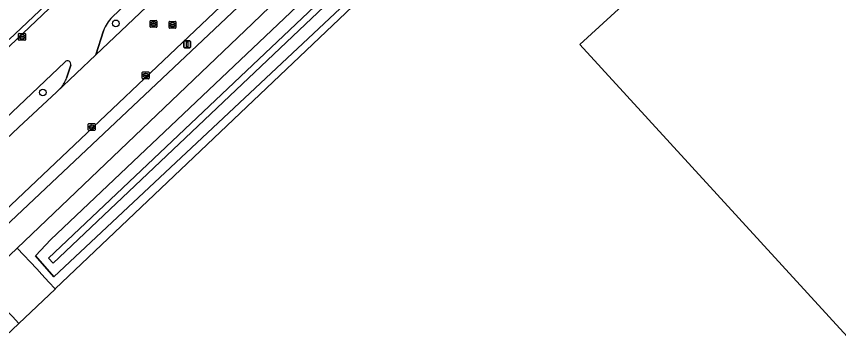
# Model space of a CAD drawing. Extents: x 156141 to 158132, y 385651 to 388333.
# Drawn here: x 156722.3 to 156843.4, y 388023.2 to 388071.7 of the extents above; entities that cross this region are included whole.
import ezdxf

# ---------------------------------------------------------------- set-up
doc = ezdxf.new("R2010")
doc.units = 0
for name, color, linetype in [('IMGEO_Berm_groen', 7, 'Continuous'), ('IMGEO_Boom', 7, 'Continuous'), ('IMGEO_Erf', 7, 'Continuous'), ('IMGEO_Fietspad_gesloten', 7, 'Continuous'), ('IMGEO_Groenvoorziening', 7, 'Continuous'), ('IMGEO_Hek', 7, 'Continuous'), ('IMGEO_Kolk', 7, 'Continuous'), ('IMGEO_Lichtmast', 7, 'Continuous'), ('IMGEO_Oever', 7, 'Continuous'), ('IMGEO_Pand_vergunning_verleend', 7, 'Continuous'), ('IMGEO_Parkeervlak_halfverhard', 7, 'Continuous'), ('IMGEO_Rijbaan_lokaal_gesloten', 7, 'Continuous'), ('IMGEO_Rijbaan_lokaal_open', 7, 'Continuous'), ('IMGEO_Rioolput', 7, 'Continuous'), ('IMGEO_Waterloop', 7, 'Continuous')]:
    doc.layers.add(name, color=color, linetype=linetype)

msp = doc.modelspace()

# ---------------------------------------------------------------- linework, layer by layer
at = {"layer": 'IMGEO_Berm_groen'}
for points in [[(156776.68, 388127.56), (156775.96, 388126.89), (156779.28, 388123.44), (156770.26, 388114.82), (156766.9, 388118.29), (156764.85, 388116.35), (156768.19, 388112.85), (156753.85, 388099.23), (156750.56, 388102.75), (156748.53, 388100.82), (156751.85, 388097.3), (156748.36, 388094), (156737.58, 388083.72), (156734.27, 388087.23), (156732.24, 388085.32), (156735.55, 388081.82), (156721.27, 388068.24)], [(156670.34, 388018.94), (156760.79, 388104.78)], [(156735.18, 388069.55), (156734.05, 388066), (156771.27, 388101.37)], [(156754.57, 388088.79), (156736.44, 388071.54)], [(156729.48, 388064.93), (156683.78, 388021.57), (156683.65, 388021.45)], [(156729.73, 388062.57), (156730.34, 388064.47)], [(156722.7, 388055.35), (156728.25, 388060.49), (156728.93, 388061.17)], [(156682.52, 388019.53), (156681.67, 388016.44), (156722.7, 388055.35)]]:
    msp.add_lwpolyline(points, dxfattribs=at)
msp.add_lwpolyline([(156761.24, 388079.04), (156761.99, 388079.81), (156760.76, 388081.03), (156757.08, 388077.57), (156720.6, 388042.95), (156720.62, 388040.66), (156754.95, 388073.03)], close=True, dxfattribs=at)
for centre, radius, start, end in [((156739.86, 388067.98), 4.94, 133.8292, 161.4595), ((156729.86, 388064.6), 0.503, 345.8038, 137.8094), ((156725.21, 388064.22), 4.81, 320.6624, 339.9799)]:
    msp.add_arc(centre, radius, start, end, dxfattribs=at)
at = {"layer": 'IMGEO_Boom'}
for centre in [(156736.98, 388070.63), (156726.23, 388060.44)]:
    msp.add_circle(centre, 0.489, dxfattribs=at)
at = {"layer": 'IMGEO_Erf'}
msp.add_lwpolyline([(156847.39, 388146.61), (156841.1, 388139.04), (156803.83, 388103.58), (156803.81, 388103.57), (156798.09, 388098.13), (156728.06, 388031.52), (156728.04, 388031.5), (156722.7, 388026.43), (156645.17, 387952.98), (156778.89, 387805.09)], dxfattribs=at)
at = {"layer": 'IMGEO_Fietspad_gesloten'}
msp.add_lwpolyline([(156690.74, 388007.26), (156702.98, 388019.01), (156708.74, 388024.54), (156717.05, 388032.42), (156722.43, 388037.53), (156757.12, 388070.63), (156763.44, 388076.74), (156761.24, 388079.04), (156754.95, 388073.03), (156720.62, 388040.66), (156714.3, 388034.66), (156706.33, 388027.09), (156700.55, 388021.63), (156688.29, 388009.93), (156656.36, 387979.41), (156646.24, 387969.79), (156644.14, 387967.85), (156643.57, 387967.29), (156643.51, 387967.24), (156621.87, 387946.85), (156621.83, 387946.8), (156614.85, 387940.23), (156606.37, 387932.32)], dxfattribs=at)
at = {"layer": 'IMGEO_Groenvoorziening'}
for points in [[(156765.63, 388078.76), (156763.44, 388076.74), (156757.12, 388070.63), (156722.43, 388037.53), (156725.32, 388034.45), (156726.08, 388033.63), (156727.12, 388032.52), (156728.06, 388031.52), (156798.09, 388098.13), (156792.46, 388104.06)], [(156775.48, 388077.99), (156727.87, 388033.3), (156725.16, 388036.39), (156727.42, 388038.8), (156772.02, 388081.1)], [(156778.89, 387805.09), (156645.17, 387952.98), (156722.7, 388026.43), (156721.75, 388027.44), (156720.63, 388028.63), (156719.95, 388029.35), (156717.05, 388032.42), (156708.74, 388024.54), (156702.98, 388019.01), (156690.74, 388007.26), (156658.69, 387977.15), (156641.81, 387961.15), (156641.1, 387960.38)]]:
    msp.add_lwpolyline(points, dxfattribs=at)
at = {"layer": 'IMGEO_Hek'}
for points in [[(156728.06, 388031.52), (156798.09, 388098.13)], [(156722.7, 388026.43), (156728.04, 388031.5), (156728.06, 388031.52)], [(156824.99, 387754.11), (156778.89, 387805.09), (156645.17, 387952.98), (156722.7, 388026.43)]]:
    msp.add_lwpolyline(points, dxfattribs=at)
at = {"layer": 'IMGEO_Kolk'}
for p, q in [((156722.66, 388068.22), (156722.66, 388069.07)), ((156722.74, 388069.15), (156723.59, 388069.15)), ((156723.15, 388068.93), (156723.18, 388068.93)), ((156723.66, 388069.07), (156723.66, 388068.22)), ((156723.59, 388068.15), (156722.74, 388068.15)), ((156722.92, 388068.64), (156722.92, 388068.65)), ((156723.36, 388068.6), (156722.96, 388068.6)), ((156722.97, 388068.69), (156723.36, 388068.69)), ((156723.17, 388068.37), (156723.15, 388068.37)), ((156723.41, 388068.65), (156723.41, 388068.64)), ((156740.88, 388062.54), (156740.88, 388063.39)), ((156740.95, 388063.47), (156741.8, 388063.47)), ((156741.14, 388062.96), (156741.14, 388062.97)), ((156741.18, 388063.01), (156741.58, 388063.01)), ((156741.57, 388062.92), (156741.18, 388062.92)), ((156741.39, 388062.69), (156741.36, 388062.69)), ((156741.37, 388063.25), (156741.39, 388063.25)), ((156741.62, 388062.97), (156741.62, 388062.96)), ((156741.88, 388063.39), (156741.88, 388062.54)), ((156741.8, 388062.47), (156740.95, 388062.47)), ((156732.92, 388054.93), (156732.92, 388055.79)), ((156733, 388055.86), (156733.85, 388055.86)), ((156733.41, 388055.64), (156733.44, 388055.64)), ((156733.92, 388055.79), (156733.92, 388054.93)), ((156733.85, 388054.86), (156733, 388054.86)), ((156733.18, 388055.35), (156733.18, 388055.37)), ((156733.62, 388055.32), (156733.22, 388055.32)), ((156733.23, 388055.4), (156733.62, 388055.4)), ((156733.43, 388055.08), (156733.41, 388055.08)), ((156733.67, 388055.37), (156733.67, 388055.35))]:
    msp.add_line(p, q, dxfattribs=at)
for points in [[(156722.66, 388068.22), (156722.66, 388069.07)], [(156722.74, 388069.15), (156723.59, 388069.15)], [(156723.66, 388069.07), (156723.66, 388068.22)], [(156723.59, 388068.15), (156722.74, 388068.15)], [(156740.88, 388062.54), (156740.88, 388063.39)], [(156740.95, 388063.47), (156741.8, 388063.47)], [(156741.88, 388063.39), (156741.88, 388062.54)], [(156741.8, 388062.47), (156740.95, 388062.47)], [(156732.92, 388054.93), (156732.92, 388055.79)], [(156733, 388055.86), (156733.85, 388055.86)], [(156733.92, 388055.79), (156733.92, 388054.93)], [(156733.85, 388054.86), (156733, 388054.86)]]:
    msp.add_lwpolyline(points, dxfattribs=at)
for centre, radius, start, end in [((156722.74, 388069.07), 0.0765, 91.552, 178.448), ((156722.74, 388069.07), 0.0765, 91.552, 178.448), ((156723.59, 388069.07), 0.0765, 1.552, 88.448), ((156723.59, 388069.07), 0.0765, 1.552, 88.448), ((156722.74, 388068.22), 0.0765, 181.552, 268.448), ((156722.74, 388068.22), 0.0765, 181.552, 268.448), ((156722.96, 388068.65), 0.0403, 85.8775, 175.7526), ((156722.96, 388068.64), 0.0366, 178.938, 274.7102), ((156723.37, 388068.65), 0.0386, 1.7309, 96.639), ((156723.36, 388068.65), 0.043, 264.8664, 352.4533), ((156723.59, 388068.22), 0.0765, 271.552, 358.448), ((156723.59, 388068.22), 0.0765, 271.552, 358.448), ((156740.95, 388063.39), 0.0765, 91.552, 178.448), ((156740.95, 388063.39), 0.0765, 91.552, 178.448), ((156741.18, 388062.97), 0.0403, 85.8775, 175.7526), ((156741.17, 388062.96), 0.0366, 178.938, 274.7102), ((156741.58, 388062.97), 0.043, 264.8664, 352.4533), ((156741.58, 388062.97), 0.0386, 1.7309, 96.639), ((156741.8, 388063.39), 0.0765, 1.552, 88.448), ((156741.8, 388063.39), 0.0765, 1.552, 88.448), ((156740.95, 388062.54), 0.0765, 181.552, 268.448), ((156740.95, 388062.54), 0.0765, 181.552, 268.448), ((156741.8, 388062.54), 0.0765, 271.552, 358.448), ((156741.8, 388062.54), 0.0765, 271.552, 358.448), ((156733, 388055.78), 0.0765, 91.552, 178.448), ((156733, 388055.78), 0.0765, 91.552, 178.448), ((156733.85, 388055.78), 0.0765, 1.552, 88.448), ((156733.85, 388055.78), 0.0765, 1.552, 88.448), ((156733, 388054.93), 0.0765, 181.552, 268.448), ((156733, 388054.93), 0.0765, 181.552, 268.448), ((156733.22, 388055.36), 0.0403, 85.8775, 175.7526), ((156733.22, 388055.35), 0.0366, 178.938, 274.7102), ((156733.63, 388055.36), 0.0386, 1.7309, 96.639), ((156733.62, 388055.36), 0.043, 264.8664, 352.4533), ((156733.85, 388054.93), 0.0765, 271.552, 358.448), ((156733.85, 388054.93), 0.0765, 271.552, 358.448)]:
    msp.add_arc(centre, radius, start, end, dxfattribs=at)
for centre, major_axis, ratio, start_param, end_param in [((156723.15, 388068.65), (-0.387, 0.002), 0.722429, 4.712389, 7.853982), ((156723.17, 388068.65), (-0.39, 0.002), 0.717154, 1.570796, 4.712389), ((156741.36, 388062.97), (-0.387, 0.002), 0.722429, 4.712389, 7.853982), ((156741.39, 388062.97), (-0.39, 0.002), 0.717154, 1.570796, 4.712389), ((156733.41, 388055.36), (-0.387, 0.002), 0.722429, 4.712389, 7.853982), ((156733.43, 388055.36), (-0.39, 0.002), 0.717154, 1.570796, 4.712389)]:
    msp.add_ellipse(centre, major_axis=major_axis, ratio=ratio, start_param=start_param, end_param=end_param, dxfattribs=at)
at = {"layer": 'IMGEO_Lichtmast'}
for p, q in [((156746.99, 388067.15), (156746.99, 388067.94)), ((156746.99, 388067.94), (156746.99, 388067.15)), ((156747.09, 388068.04), (156747.87, 388068.04)), ((156747.87, 388068.04), (156747.09, 388068.04)), ((156747.97, 388067.94), (156747.97, 388067.15)), ((156747.97, 388067.15), (156747.97, 388067.94)), ((156747.87, 388067.05), (156747.09, 388067.05)), ((156747.09, 388067.05), (156747.87, 388067.05))]:
    msp.add_line(p, q, dxfattribs=at)
msp.add_lwpolyline([(156747.4, 388067.92), (156747.56, 388067.92), (156747.56, 388067.17), (156747.4, 388067.17), (156747.4, 388067.92)], dxfattribs=at)
for centre, start, end in [((156747.09, 388067.94), 90, 180), ((156747.09, 388067.94), 90, 180), ((156747.87, 388067.94), 0, 90), ((156747.87, 388067.94), 360, 90), ((156747.09, 388067.15), 180, 270), ((156747.09, 388067.15), 180, 270), ((156747.87, 388067.15), 270, 0), ((156747.87, 388067.15), 270, 0)]:
    msp.add_arc(centre, 0.1, start, end, dxfattribs=at)
at = {"layer": 'IMGEO_Oever'}
for points in [[(156772.02, 388081.1), (156727.42, 388038.8), (156725.16, 388036.39), (156727.87, 388033.3), (156775.48, 388077.99)], [(156775.6, 388079.65), (156775.09, 388080.2), (156727.75, 388035.33), (156727.07, 388036.03), (156774.42, 388080.91)]]:
    msp.add_lwpolyline(points, dxfattribs=at)
at = {"layer": 'IMGEO_Pand_vergunning_verleend'}
msp.add_lwpolyline([(156805.33, 388067.54), (156850.98, 388109.31), (157017.52, 387927.3), (156971.88, 387885.54)], close=True, dxfattribs=at)
at = {"layer": 'IMGEO_Parkeervlak_halfverhard'}
msp.add_lwpolyline([(156732.24, 388085.32), (156717.98, 388071.76), (156721.27, 388068.24), (156735.55, 388081.82)], close=True, dxfattribs=at)
at = {"layer": 'IMGEO_Rijbaan_lokaal_gesloten'}
for points in [[(156763.82, 388101.55), (156760.79, 388104.78), (156670.34, 388018.94), (156672.67, 388016.55), (156674.29, 388018.12)], [(156771.96, 388102.01), (156771.27, 388101.37), (156734.05, 388066), (156728.25, 388060.49), (156722.7, 388055.35), (156681.67, 388016.44), (156676.72, 388011.62), (156676.01, 388010.95), (156660.6, 387996.58), (156660.73, 387996.45), (156660.02, 387995.74), (156645.36, 387981.88)], [(156736.44, 388071.54), (156754.57, 388088.79)], [(156645.16, 387970.97), (156649.12, 387975.5), (156649.34, 387975.29), (156681.97, 388006.29), (156698.22, 388021.75), (156706.31, 388029.37), (156711.97, 388034.75), (156720.6, 388042.95), (156757.08, 388077.57), (156760.76, 388081.03), (156763.44, 388083.6)], [(156728.25, 388060.49), (156734.05, 388066), (156735.18, 388069.55)], [(156683.65, 388021.45), (156683.78, 388021.57), (156729.48, 388064.93)], [(156730.34, 388064.47), (156729.73, 388062.57)], [(156728.93, 388061.17), (156728.25, 388060.49)]]:
    msp.add_lwpolyline(points, dxfattribs=at)
for centre, radius, start, end in [((156739.86, 388067.98), 4.94, 133.8292, 161.4595), ((156729.86, 388064.6), 0.503, 345.8038, 137.8094), ((156725.21, 388064.22), 4.81, 320.6624, 339.9799)]:
    msp.add_arc(centre, radius, start, end, dxfattribs=at)
at = {"layer": 'IMGEO_Rijbaan_lokaal_open'}
msp.add_lwpolyline([(156728.06, 388031.52), (156727.12, 388032.52), (156726.08, 388033.63), (156725.32, 388034.45), (156722.43, 388037.53), (156717.05, 388032.42), (156719.95, 388029.35), (156720.63, 388028.63), (156721.75, 388027.44), (156722.7, 388026.43), (156728.04, 388031.5)], close=True, dxfattribs=at)
at = {"layer": 'IMGEO_Rioolput'}
for p, q in [((156742.01, 388070.12), (156742.01, 388070.98)), ((156742.09, 388071.05), (156742.94, 388071.05)), ((156742.94, 388070.05), (156742.09, 388070.05)), ((156742.27, 388070.54), (156742.27, 388070.56)), ((156742.71, 388070.51), (156742.31, 388070.51)), ((156742.32, 388070.59), (156742.71, 388070.59)), ((156742.5, 388070.83), (156742.53, 388070.83)), ((156742.52, 388070.27), (156742.5, 388070.27)), ((156742.76, 388070.56), (156742.76, 388070.54)), ((156743.01, 388070.98), (156743.01, 388070.12)), ((156744.82, 388070), (156744.82, 388070.85)), ((156744.89, 388070.93), (156745.75, 388070.93)), ((156745.08, 388070.42), (156745.08, 388070.43)), ((156745.12, 388070.47), (156745.52, 388070.47)), ((156745.52, 388070.38), (156745.12, 388070.38)), ((156745.33, 388070.15), (156745.3, 388070.15)), ((156745.31, 388070.71), (156745.33, 388070.71)), ((156745.56, 388070.43), (156745.56, 388070.42)), ((156745.82, 388070.85), (156745.82, 388070)), ((156745.75, 388069.93), (156744.89, 388069.93))]:
    msp.add_line(p, q, dxfattribs=at)
for points in [[(156742.01, 388070.12), (156742.01, 388070.98)], [(156742.09, 388071.05), (156742.94, 388071.05)], [(156742.94, 388070.05), (156742.09, 388070.05)], [(156743.01, 388070.98), (156743.01, 388070.12)], [(156744.82, 388070), (156744.82, 388070.85)], [(156744.89, 388070.93), (156745.75, 388070.93)], [(156745.82, 388070.85), (156745.82, 388070)], [(156745.75, 388069.93), (156744.89, 388069.93)]]:
    msp.add_lwpolyline(points, dxfattribs=at)
for centre, radius, start, end in [((156742.09, 388070.97), 0.0765, 91.552, 178.448), ((156742.09, 388070.97), 0.0765, 91.552, 178.448), ((156742.09, 388070.13), 0.0765, 181.552, 268.448), ((156742.09, 388070.13), 0.0765, 181.552, 268.448), ((156742.31, 388070.55), 0.0403, 85.8775, 175.7526), ((156742.31, 388070.54), 0.0366, 178.938, 274.7102), ((156742.72, 388070.55), 0.0386, 1.7309, 96.639), ((156742.71, 388070.55), 0.043, 264.8664, 352.4533), ((156742.94, 388070.97), 0.0765, 1.552, 88.448), ((156742.94, 388070.97), 0.0765, 1.552, 88.448), ((156742.94, 388070.13), 0.0765, 271.552, 358.448), ((156742.94, 388070.13), 0.0765, 271.552, 358.448), ((156744.9, 388070.85), 0.0765, 91.552, 178.448), ((156744.9, 388070.85), 0.0765, 91.552, 178.448), ((156744.9, 388070), 0.0765, 181.552, 268.448), ((156744.9, 388070), 0.0765, 181.552, 268.448), ((156745.12, 388070.43), 0.0403, 85.8775, 175.7526), ((156745.11, 388070.42), 0.0366, 178.938, 274.7102), ((156745.52, 388070.43), 0.0386, 1.7309, 96.639), ((156745.52, 388070.43), 0.043, 264.8664, 352.4533), ((156745.74, 388070.85), 0.0765, 1.552, 88.448), ((156745.74, 388070.85), 0.0765, 1.552, 88.448), ((156745.74, 388070), 0.0765, 271.552, 358.448), ((156745.74, 388070), 0.0765, 271.552, 358.448)]:
    msp.add_arc(centre, radius, start, end, dxfattribs=at)
for centre, major_axis, ratio, start_param, end_param in [((156742.5, 388070.55), (-0.387, 0.002), 0.722429, 4.712389, 7.853982), ((156742.52, 388070.55), (-0.39, 0.002), 0.717154, 1.570796, 4.712389), ((156745.31, 388070.43), (-0.387, 0.002), 0.722429, 4.712389, 7.853982), ((156745.33, 388070.43), (-0.39, 0.002), 0.717154, 1.570796, 4.712389)]:
    msp.add_ellipse(centre, major_axis=major_axis, ratio=ratio, start_param=start_param, end_param=end_param, dxfattribs=at)
at = {"layer": 'IMGEO_Waterloop'}
msp.add_lwpolyline([(156775.09, 388080.2), (156774.82, 388080.48), (156774.42, 388080.91), (156727.07, 388036.03), (156727.75, 388035.33)], close=True, dxfattribs=at)

doc.saveas('drawing.dxf')
